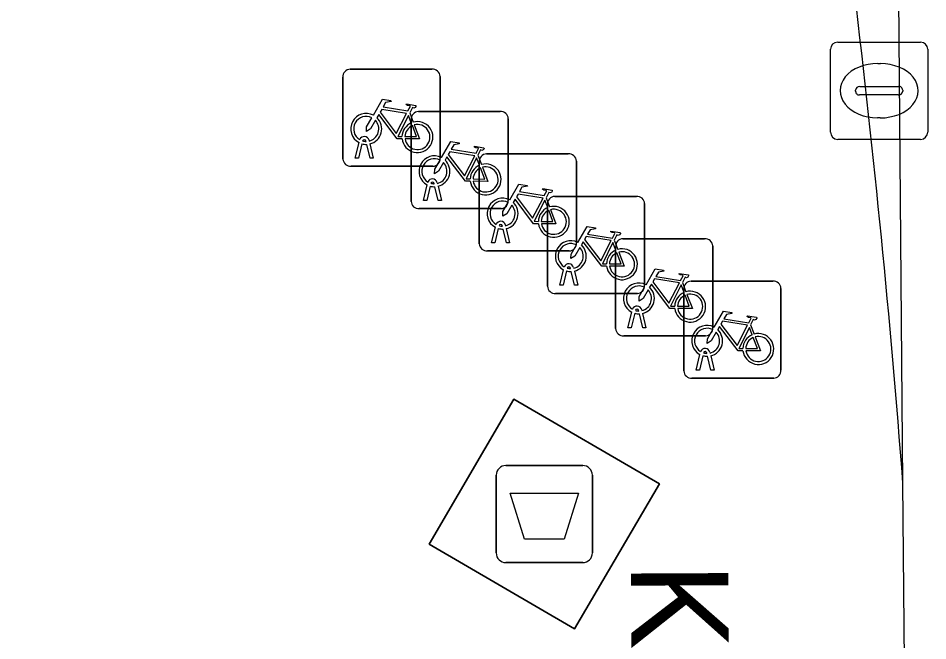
# Model space of a CAD drawing. Extents: x 160377 to 161131, y 383938 to 384853.
# Drawn here: x 161121.54 to 161130.9, y 384273.21 to 384279.62 of the extents above; entities that cross this region are included whole.
import ezdxf

# ---------------------------------------------------------------- set-up
doc = ezdxf.new("R2010")
doc.units = 0
for name, color, linetype in [('IMGEO_Afval_apart_plaats', 7, 'Continuous'), ('IMGEO_Fietsenrek', 7, 'Continuous'), ('IMGEO_Fietspad_open', 7, 'Continuous'), ('IMGEO_Openbare_ruimte_label', 7, 'Continuous'), ('IMGEO_Rioolput', 7, 'Continuous'), ('IMGEO_Voetpad_gesloten', 7, 'Continuous'), ('IMGEO_Voetpad_open', 7, 'Continuous')]:
    doc.layers.add(name, color=color, linetype=linetype)

msp = doc.modelspace()

# ---------------------------------------------------------------- linework, layer by layer
at = {"layer": 'IMGEO_Afval_apart_plaats'}
for p, q in [((161126.5591, 384275.0155), (161127.3489, 384275.0155)), ((161127.3489, 384275.0155), (161126.5591, 384275.0155)), ((161126.4591, 384274.1165), (161126.4591, 384274.9155)), ((161126.4591, 384274.9155), (161126.4591, 384274.1165)), ((161127.4489, 384274.9155), (161127.4489, 384274.1165)), ((161127.4489, 384274.1165), (161127.4489, 384274.9155)), ((161127.3489, 384274.0165), (161126.5591, 384274.0165)), ((161126.5591, 384274.0165), (161127.3489, 384274.0165))]:
    msp.add_line(p, q, dxfattribs=at)
msp.add_lwpolyline([(161126.6018, 384274.7304), (161127.3062, 384274.7304), (161127.1574, 384274.2595), (161126.7506, 384274.2595), (161126.6018, 384274.7304)], dxfattribs=at)
for centre, start, end in [((161126.5591, 384274.9155), 90, 180), ((161126.5591, 384274.9155), 90, 180), ((161127.3489, 384274.9155), 0, 90), ((161127.3489, 384274.9155), 360, 90), ((161126.5591, 384274.1165), 180, 270), ((161126.5591, 384274.1165), 180, 270), ((161127.3489, 384274.1165), 270, 0), ((161127.3489, 384274.1165), 270, 0)]:
    msp.add_arc(centre, 0.1, start, end, dxfattribs=at)
at = {"layer": 'IMGEO_Fietsenrek'}
for p, q in [((161124.8835, 384278.1699), (161124.8835, 384279.0108)), ((161124.8835, 384279.0108), (161124.8835, 384278.1699)), ((161124.9579, 384279.0945), (161125.7988, 384279.0945)), ((161125.7988, 384279.0945), (161124.9579, 384279.0945)), ((161125.8825, 384279.0201), (161125.8825, 384278.1792)), ((161125.8825, 384278.1792), (161125.8825, 384279.0201)), ((161125.5702, 384278.6442), (161125.6065, 384278.549)), ((161125.6589, 384278.6585), (161126.4998, 384278.6585)), ((161126.4998, 384278.6585), (161125.6589, 384278.6585)), ((161125.5845, 384277.7339), (161125.5845, 384278.5748)), ((161125.5845, 384278.5748), (161125.5845, 384277.7339)), ((161126.5835, 384278.5841), (161126.5835, 384277.7432)), ((161126.5835, 384277.7432), (161126.5835, 384278.5841)), ((161125.1209, 384278.3509), (161125.1199, 384278.3552)), ((161125.1516, 384278.3624), (161125.1534, 384278.3545)), ((161125.0105, 384278.1793), (161125.0488, 384278.3393)), ((161125.0792, 384278.3271), (161125.0439, 384278.1793)), ((161125.162, 384278.1793), (161125.1281, 384278.321)), ((161125.1604, 384278.3253), (161125.1954, 384278.1793)), ((161125.0439, 384278.1793), (161125.0105, 384278.1793)), ((161125.1954, 384278.1793), (161125.162, 384278.1793)), ((161126.2712, 384278.2082), (161126.3075, 384278.113)), ((161126.3599, 384278.2225), (161127.2008, 384278.2225)), ((161127.2008, 384278.2225), (161126.3599, 384278.2225)), ((161125.8081, 384278.0955), (161124.9672, 384278.0955)), ((161124.9672, 384278.0955), (161125.8081, 384278.0955)), ((161126.2855, 384277.2979), (161126.2855, 384278.1388)), ((161126.2855, 384278.1388), (161126.2855, 384277.2979)), ((161127.2845, 384278.1481), (161127.2845, 384277.3072)), ((161127.2845, 384277.3072), (161127.2845, 384278.1481)), ((161125.7115, 384277.7433), (161125.7498, 384277.9033)), ((161125.7802, 384277.8911), (161125.7449, 384277.7433)), ((161125.8219, 384277.9149), (161125.8209, 384277.9192)), ((161125.863, 384277.7433), (161125.8291, 384277.885)), ((161125.8526, 384277.9264), (161125.8544, 384277.9185)), ((161125.8614, 384277.8893), (161125.8964, 384277.7433)), ((161125.7449, 384277.7433), (161125.7115, 384277.7433)), ((161125.8964, 384277.7433), (161125.863, 384277.7433)), ((161126.9722, 384277.7722), (161127.0085, 384277.677)), ((161126.9865, 384276.8609), (161126.9865, 384277.7018)), ((161126.9865, 384277.7018), (161126.9865, 384276.8609)), ((161127.0609, 384277.7855), (161127.9018, 384277.7855)), ((161127.9018, 384277.7855), (161127.0609, 384277.7855)), ((161127.9855, 384277.7111), (161127.9855, 384276.8702)), ((161127.9855, 384276.8702), (161127.9855, 384277.7111)), ((161126.5091, 384277.6595), (161125.6682, 384277.6595)), ((161125.6682, 384277.6595), (161126.5091, 384277.6595)), ((161126.4125, 384277.3073), (161126.4508, 384277.4673)), ((161126.4812, 384277.4551), (161126.4459, 384277.3073)), ((161126.5229, 384277.4789), (161126.5219, 384277.4832)), ((161126.564, 384277.3073), (161126.5301, 384277.449)), ((161126.5536, 384277.4904), (161126.5554, 384277.4825)), ((161126.5624, 384277.4533), (161126.5974, 384277.3073)), ((161127.6732, 384277.3352), (161127.7095, 384277.24)), ((161127.7619, 384277.3495), (161128.6028, 384277.3495)), ((161128.6028, 384277.3495), (161127.7619, 384277.3495)), ((161126.4459, 384277.3073), (161126.4125, 384277.3073)), ((161126.5974, 384277.3073), (161126.564, 384277.3073)), ((161127.6875, 384276.4249), (161127.6875, 384277.2658)), ((161127.6875, 384277.2658), (161127.6875, 384276.4249)), ((161128.6865, 384277.2751), (161128.6865, 384276.4342)), ((161128.6865, 384276.4342), (161128.6865, 384277.2751)), ((161127.2101, 384277.2235), (161126.3692, 384277.2235)), ((161126.3692, 384277.2235), (161127.2101, 384277.2235)), ((161127.2239, 384277.0419), (161127.2229, 384277.0462)), ((161127.2546, 384277.0534), (161127.2564, 384277.0455)), ((161127.1135, 384276.8703), (161127.1518, 384277.0303)), ((161127.1822, 384277.0181), (161127.1469, 384276.8703)), ((161127.265, 384276.8703), (161127.2311, 384277.012)), ((161127.2634, 384277.0163), (161127.2984, 384276.8703)), ((161127.1469, 384276.8703), (161127.1135, 384276.8703)), ((161127.2984, 384276.8703), (161127.265, 384276.8703)), ((161128.3742, 384276.8992), (161128.4105, 384276.804)), ((161128.4629, 384276.9135), (161129.3038, 384276.9135)), ((161129.3038, 384276.9135), (161128.4629, 384276.9135)), ((161127.9111, 384276.7865), (161127.0702, 384276.7865)), ((161127.0702, 384276.7865), (161127.9111, 384276.7865)), ((161128.3885, 384275.9889), (161128.3885, 384276.8298)), ((161128.3885, 384276.8298), (161128.3885, 384275.9889)), ((161129.3875, 384276.8391), (161129.3875, 384275.9982)), ((161129.3875, 384275.9982), (161129.3875, 384276.8391)), ((161127.8145, 384276.4343), (161127.8528, 384276.5943)), ((161127.8832, 384276.5821), (161127.8479, 384276.4343)), ((161127.9249, 384276.6059), (161127.9239, 384276.6102)), ((161127.966, 384276.4343), (161127.9321, 384276.576)), ((161127.9556, 384276.6174), (161127.9574, 384276.6095)), ((161127.9644, 384276.5803), (161127.9994, 384276.4343)), ((161127.8479, 384276.4343), (161127.8145, 384276.4343)), ((161127.9994, 384276.4343), (161127.966, 384276.4343)), ((161129.0752, 384276.4632), (161129.1115, 384276.368)), ((161128.6121, 384276.3505), (161127.7712, 384276.3505)), ((161127.7712, 384276.3505), (161128.6121, 384276.3505)), ((161128.5155, 384275.9983), (161128.5538, 384276.1583)), ((161128.5842, 384276.1461), (161128.5489, 384275.9983)), ((161128.6259, 384276.1699), (161128.6249, 384276.1742)), ((161128.667, 384275.9983), (161128.6331, 384276.14)), ((161128.6566, 384276.1814), (161128.6584, 384276.1735)), ((161128.6654, 384276.1443), (161128.7004, 384275.9983)), ((161128.5489, 384275.9983), (161128.5155, 384275.9983)), ((161128.7004, 384275.9983), (161128.667, 384275.9983)), ((161129.3131, 384275.9145), (161128.4722, 384275.9145)), ((161128.4722, 384275.9145), (161129.3131, 384275.9145))]:
    msp.add_line(p, q, dxfattribs=at)
for points in [[(161125.1961, 384278.6212), (161125.2908, 384278.7847), (161125.377, 384278.7709), (161125.3787, 384278.7622), (161125.3226, 384278.7513), (161125.2964, 384278.706), (161125.5516, 384278.6652)], [(161125.5516, 384278.6652), (161125.5766, 384278.714), (161125.5715, 384278.718), (161125.5483, 384278.7217), (161125.5356, 384278.7292), (161125.5346, 384278.7323), (161125.5368, 384278.7369), (161125.6316, 384278.7218), (161125.6339, 384278.7115), (161125.6245, 384278.6991), (161125.6121, 384278.6927), (161125.5976, 384278.6989), (161125.5702, 384278.6442)], [(161125.5387, 384278.64), (161125.2819, 384278.681), (161125.2652, 384278.6522), (161125.4322, 384278.4319), (161125.5387, 384278.64)], [(161125.2168, 384278.5687), (161125.1652, 384278.4795), (161125.1253, 384278.4535), (161125.1265, 384278.501), (161125.181, 384278.5952)], [(161125.4918, 384278.3765), (161125.4421, 384278.3766), (161125.2514, 384278.6283), (161125.2324, 384278.5955)], [(161125.5867, 384278.542), (161125.5574, 384278.6188), (161125.448, 384278.4007), (161125.4907, 384278.4006)], [(161125.5207, 384278.4005), (161125.6406, 384278.4003), (161125.5974, 384278.5139)], [(161125.6172, 384278.5208), (161125.6722, 384278.3762), (161125.5221, 384278.3765)], [(161125.8971, 384278.1852), (161125.9918, 384278.3487), (161126.078, 384278.3349), (161126.0797, 384278.3262), (161126.0236, 384278.3153), (161125.9974, 384278.27), (161126.2526, 384278.2292)], [(161126.2526, 384278.2292), (161126.2776, 384278.278), (161126.2725, 384278.282), (161126.2493, 384278.2857), (161126.2366, 384278.2932), (161126.2356, 384278.2963), (161126.2378, 384278.3009), (161126.3326, 384278.2858), (161126.3349, 384278.2755), (161126.3255, 384278.2631), (161126.3131, 384278.2567), (161126.2986, 384278.2629), (161126.2712, 384278.2082)], [(161126.1928, 384277.9405), (161126.1431, 384277.9406), (161125.9524, 384278.1923), (161125.9334, 384278.1595)], [(161126.2397, 384278.204), (161125.9829, 384278.245), (161125.9662, 384278.2162), (161126.1332, 384277.9959), (161126.2397, 384278.204)], [(161126.2877, 384278.106), (161126.2584, 384278.1828), (161126.149, 384277.9647), (161126.1917, 384277.9646)], [(161125.9178, 384278.1327), (161125.8662, 384278.0435), (161125.8263, 384278.0175), (161125.8275, 384278.065), (161125.882, 384278.1592)], [(161126.2217, 384277.9645), (161126.3416, 384277.9643), (161126.2984, 384278.0779)], [(161126.3182, 384278.0848), (161126.3732, 384277.9402), (161126.2231, 384277.9405)], [(161126.5981, 384277.7492), (161126.6928, 384277.9127), (161126.779, 384277.8989), (161126.7807, 384277.8902), (161126.7246, 384277.8793), (161126.6984, 384277.834), (161126.9536, 384277.7932)], [(161126.9407, 384277.768), (161126.6839, 384277.809), (161126.6672, 384277.7802), (161126.8342, 384277.5599), (161126.9407, 384277.768)], [(161126.9536, 384277.7932), (161126.9786, 384277.842), (161126.9735, 384277.846), (161126.9503, 384277.8497), (161126.9376, 384277.8572), (161126.9366, 384277.8603), (161126.9388, 384277.8649), (161127.0336, 384277.8498), (161127.0359, 384277.8395), (161127.0265, 384277.8271), (161127.0141, 384277.8207), (161126.9996, 384277.8269), (161126.9722, 384277.7722)], [(161126.6188, 384277.6967), (161126.5672, 384277.6075), (161126.5273, 384277.5815), (161126.5285, 384277.629), (161126.583, 384277.7232)], [(161126.8938, 384277.5045), (161126.8441, 384277.5046), (161126.6534, 384277.7563), (161126.6344, 384277.7235)], [(161126.9887, 384277.67), (161126.9594, 384277.7468), (161126.85, 384277.5287), (161126.8927, 384277.5286)], [(161126.9227, 384277.5285), (161127.0426, 384277.5283), (161126.9994, 384277.6419)], [(161127.0192, 384277.6488), (161127.0742, 384277.5042), (161126.9241, 384277.5045)], [(161127.2991, 384277.3122), (161127.3938, 384277.4757), (161127.48, 384277.4619), (161127.4817, 384277.4532), (161127.4256, 384277.4423), (161127.3994, 384277.397), (161127.6546, 384277.3562)], [(161127.6546, 384277.3562), (161127.6796, 384277.405), (161127.6745, 384277.409), (161127.6513, 384277.4127), (161127.6386, 384277.4202), (161127.6376, 384277.4233), (161127.6398, 384277.4279), (161127.7346, 384277.4128), (161127.7369, 384277.4025), (161127.7275, 384277.3901), (161127.7151, 384277.3837), (161127.7006, 384277.3899), (161127.6732, 384277.3352)], [(161127.6417, 384277.331), (161127.3849, 384277.372), (161127.3682, 384277.3432), (161127.5352, 384277.1229), (161127.6417, 384277.331)], [(161127.3198, 384277.2597), (161127.2682, 384277.1705), (161127.2283, 384277.1445), (161127.2295, 384277.192), (161127.284, 384277.2862)], [(161127.5948, 384277.0675), (161127.5451, 384277.0676), (161127.3544, 384277.3193), (161127.3354, 384277.2865)], [(161127.6897, 384277.233), (161127.6604, 384277.3098), (161127.551, 384277.0917), (161127.5937, 384277.0916)], [(161127.6237, 384277.0915), (161127.7436, 384277.0913), (161127.7004, 384277.2049)], [(161127.7202, 384277.2118), (161127.7752, 384277.0672), (161127.6251, 384277.0675)], [(161128.0001, 384276.8762), (161128.0948, 384277.0397), (161128.181, 384277.0259), (161128.1827, 384277.0172), (161128.1266, 384277.0063), (161128.1004, 384276.961), (161128.3556, 384276.9202)], [(161128.3556, 384276.9202), (161128.3806, 384276.969), (161128.3755, 384276.973), (161128.3523, 384276.9767), (161128.3396, 384276.9842), (161128.3386, 384276.9873), (161128.3408, 384276.9919), (161128.4356, 384276.9768), (161128.4379, 384276.9665), (161128.4285, 384276.9541), (161128.4161, 384276.9477), (161128.4016, 384276.9539), (161128.3742, 384276.8992)], [(161128.2958, 384276.6315), (161128.2461, 384276.6316), (161128.0554, 384276.8833), (161128.0364, 384276.8505)], [(161128.3427, 384276.895), (161128.0859, 384276.936), (161128.0692, 384276.9072), (161128.2362, 384276.6869), (161128.3427, 384276.895)], [(161128.3907, 384276.797), (161128.3614, 384276.8738), (161128.252, 384276.6557), (161128.2947, 384276.6556)], [(161128.0208, 384276.8237), (161127.9692, 384276.7345), (161127.9293, 384276.7085), (161127.9305, 384276.756), (161127.985, 384276.8502)], [(161128.3247, 384276.6555), (161128.4446, 384276.6553), (161128.4014, 384276.7689)], [(161128.4212, 384276.7758), (161128.4762, 384276.6312), (161128.3261, 384276.6315)], [(161128.7011, 384276.4402), (161128.7958, 384276.6037), (161128.882, 384276.5899), (161128.8837, 384276.5812), (161128.8276, 384276.5703), (161128.8014, 384276.525), (161129.0566, 384276.4842)], [(161129.0437, 384276.459), (161128.7869, 384276.5), (161128.7702, 384276.4712), (161128.9372, 384276.2509), (161129.0437, 384276.459)], [(161129.0566, 384276.4842), (161129.0816, 384276.533), (161129.0765, 384276.537), (161129.0533, 384276.5407), (161129.0406, 384276.5482), (161129.0396, 384276.5513), (161129.0418, 384276.5559), (161129.1366, 384276.5408), (161129.1389, 384276.5305), (161129.1295, 384276.5181), (161129.1171, 384276.5117), (161129.1026, 384276.5179), (161129.0752, 384276.4632)], [(161128.7218, 384276.3877), (161128.6702, 384276.2985), (161128.6303, 384276.2725), (161128.6315, 384276.32), (161128.686, 384276.4142)], [(161128.9968, 384276.1955), (161128.9471, 384276.1956), (161128.7564, 384276.4473), (161128.7374, 384276.4145)], [(161129.0917, 384276.361), (161129.0624, 384276.4378), (161128.953, 384276.2197), (161128.9957, 384276.2196)], [(161129.0257, 384276.2195), (161129.1456, 384276.2193), (161129.1024, 384276.3329)], [(161129.1222, 384276.3398), (161129.1772, 384276.1952), (161129.0271, 384276.1955)]]:
    msp.add_lwpolyline(points, dxfattribs=at)
for centre, radius, start, end in [((161124.9612, 384279.0166), 0.0779, 92.4484, 184.28452), ((161124.9612, 384279.0166), 0.0779, 92.4484, 184.28452), ((161125.8046, 384279.0168), 0.0779, 2.4484, 94.28452), ((161125.8046, 384279.0168), 0.0779, 2.4484, 94.28452), ((161125.1231, 384278.4799), 0.159, 62.67661, 242.13685), ((161125.6622, 384278.5806), 0.0779, 92.4484, 184.28452), ((161125.6622, 384278.5806), 0.0779, 92.4484, 184.28452), ((161126.5056, 384278.5808), 0.0779, 2.4484, 94.28452), ((161126.5056, 384278.5808), 0.0779, 2.4484, 94.28452), ((161125.1231, 384278.4799), 0.129, 63.31916, 238.90302), ((161125.1231, 384278.4799), 0.129, 283.60429, 43.43025), ((161125.1231, 384278.4799), 0.159, 283.5766, 46.60424), ((161125.6497, 384278.3959), 0.159, 113.3408, 178.32165), ((161125.6497, 384278.3959), 0.159, 187.0065, 105.77075), ((161125.6497, 384278.3959), 0.129, 113.92302, 177.95563), ((161125.6497, 384278.3959), 0.129, 188.67146, 104.58832), ((161125.1029, 384278.3513), 0.0499, 12.8025, 158.69338), ((161125.1029, 384278.3513), 0.0174, 12.8025, 163.45023), ((161125.1231, 384278.4799), 0.129, 253.41502, 269.02044), ((161125.1231, 384278.4799), 0.159, 253.99666, 271.78671), ((161124.9614, 384278.1732), 0.0779, 182.4484, 274.28452), ((161124.9614, 384278.1732), 0.0779, 182.4484, 274.28452), ((161125.8241, 384278.0439), 0.159, 62.67661, 242.13685), ((161125.8241, 384278.0439), 0.129, 63.31916, 238.90302), ((161125.8048, 384278.1734), 0.0779, 272.4484, 4.28452), ((161125.8048, 384278.1734), 0.0779, 272.4484, 4.28452), ((161126.3632, 384278.1446), 0.0779, 92.4484, 184.28452), ((161126.3632, 384278.1446), 0.0779, 92.4484, 184.28452), ((161127.2066, 384278.1448), 0.0779, 2.4484, 94.28452), ((161127.2066, 384278.1448), 0.0779, 2.4484, 94.28452), ((161125.8241, 384278.0439), 0.129, 283.60429, 43.43025), ((161125.8241, 384278.0439), 0.159, 283.5766, 46.60424), ((161126.3507, 384277.9599), 0.159, 113.3408, 178.32165), ((161126.3507, 384277.9599), 0.159, 187.0065, 105.77075), ((161126.3507, 384277.9599), 0.129, 113.92302, 177.95563), ((161126.3507, 384277.9599), 0.129, 188.67146, 104.58832), ((161125.8039, 384277.9153), 0.0499, 12.8025, 158.69338), ((161125.8241, 384278.0439), 0.159, 253.99666, 271.78671), ((161125.8039, 384277.9153), 0.0174, 12.8025, 163.45023), ((161125.8241, 384278.0439), 0.129, 253.41502, 269.02044), ((161125.6624, 384277.7372), 0.0779, 182.4484, 274.28452), ((161125.6624, 384277.7372), 0.0779, 182.4484, 274.28452), ((161126.5251, 384277.6079), 0.159, 62.67661, 242.13685), ((161126.5251, 384277.6079), 0.129, 63.31916, 238.90302), ((161126.5058, 384277.7374), 0.0779, 272.4484, 4.28452), ((161126.5058, 384277.7374), 0.0779, 272.4484, 4.28452), ((161126.5251, 384277.6079), 0.129, 283.60429, 43.43025), ((161126.5251, 384277.6079), 0.159, 283.5766, 46.60424), ((161127.0642, 384277.7076), 0.0779, 92.4484, 184.28452), ((161127.0642, 384277.7076), 0.0779, 92.4484, 184.28452), ((161127.9076, 384277.7078), 0.0779, 2.4484, 94.28452), ((161127.9076, 384277.7078), 0.0779, 2.4484, 94.28452), ((161127.0517, 384277.5239), 0.159, 113.3408, 178.32165), ((161127.0517, 384277.5239), 0.159, 187.0065, 105.77075), ((161127.0517, 384277.5239), 0.129, 113.92302, 177.95563), ((161127.0517, 384277.5239), 0.129, 188.67146, 104.58832), ((161126.5049, 384277.4793), 0.0499, 12.8025, 158.69338), ((161126.5251, 384277.6079), 0.159, 253.99666, 271.78671), ((161126.5049, 384277.4793), 0.0174, 12.8025, 163.45023), ((161126.5251, 384277.6079), 0.129, 253.41502, 269.02044), ((161127.2261, 384277.1709), 0.159, 62.67661, 242.13685), ((161127.7652, 384277.2716), 0.0779, 92.4484, 184.28452), ((161127.7652, 384277.2716), 0.0779, 92.4484, 184.28452), ((161128.6086, 384277.2718), 0.0779, 2.4484, 94.28452), ((161128.6086, 384277.2718), 0.0779, 2.4484, 94.28452), ((161126.3634, 384277.3012), 0.0779, 182.4484, 274.28452), ((161126.3634, 384277.3012), 0.0779, 182.4484, 274.28452), ((161127.2261, 384277.1709), 0.129, 63.31916, 238.90302), ((161127.2068, 384277.3014), 0.0779, 272.4484, 4.28452), ((161127.2068, 384277.3014), 0.0779, 272.4484, 4.28452), ((161127.2261, 384277.1709), 0.129, 283.60429, 43.43025), ((161127.2261, 384277.1709), 0.159, 283.5766, 46.60424), ((161127.7527, 384277.0869), 0.159, 113.3408, 178.32165), ((161127.7527, 384277.0869), 0.159, 187.0065, 105.77075), ((161127.7527, 384277.0869), 0.129, 113.92302, 177.95563), ((161127.7527, 384277.0869), 0.129, 188.67146, 104.58832), ((161127.2059, 384277.0423), 0.0499, 12.8025, 158.69338), ((161127.2059, 384277.0423), 0.0174, 12.8025, 163.45023), ((161127.2261, 384277.1709), 0.129, 253.41502, 269.02044), ((161127.2261, 384277.1709), 0.159, 253.99666, 271.78671), ((161127.0644, 384276.8642), 0.0779, 182.4484, 274.28452), ((161127.0644, 384276.8642), 0.0779, 182.4484, 274.28452), ((161127.9271, 384276.7349), 0.159, 62.67661, 242.13685), ((161127.9271, 384276.7349), 0.129, 63.31916, 238.90302), ((161127.9078, 384276.8644), 0.0779, 272.4484, 4.28452), ((161127.9078, 384276.8644), 0.0779, 272.4484, 4.28452), ((161128.4662, 384276.8356), 0.0779, 92.4484, 184.28452), ((161128.4662, 384276.8356), 0.0779, 92.4484, 184.28452), ((161129.3096, 384276.8358), 0.0779, 2.4484, 94.28452), ((161129.3096, 384276.8358), 0.0779, 2.4484, 94.28452), ((161127.9271, 384276.7349), 0.129, 283.60429, 43.43025), ((161127.9271, 384276.7349), 0.159, 283.5766, 46.60424), ((161128.4537, 384276.6509), 0.159, 113.3408, 178.32165), ((161128.4537, 384276.6509), 0.159, 187.0065, 105.77075), ((161128.4537, 384276.6509), 0.129, 113.92302, 177.95563), ((161128.4537, 384276.6509), 0.129, 188.67146, 104.58832), ((161127.9069, 384276.6063), 0.0499, 12.8025, 158.69338), ((161127.9271, 384276.7349), 0.159, 253.99666, 271.78671), ((161127.9069, 384276.6063), 0.0174, 12.8025, 163.45023), ((161127.9271, 384276.7349), 0.129, 253.41502, 269.02044), ((161127.7654, 384276.4282), 0.0779, 182.4484, 274.28452), ((161127.7654, 384276.4282), 0.0779, 182.4484, 274.28452), ((161128.6281, 384276.2989), 0.159, 62.67661, 242.13685), ((161128.6281, 384276.2989), 0.129, 63.31916, 238.90302), ((161128.6088, 384276.4284), 0.0779, 272.4484, 4.28452), ((161128.6088, 384276.4284), 0.0779, 272.4484, 4.28452), ((161128.6281, 384276.2989), 0.129, 283.60429, 43.43025), ((161128.6281, 384276.2989), 0.159, 283.5766, 46.60424), ((161129.1547, 384276.2149), 0.159, 113.3408, 178.32165), ((161129.1547, 384276.2149), 0.159, 187.0065, 105.77075), ((161129.1547, 384276.2149), 0.129, 113.92302, 177.95563), ((161129.1547, 384276.2149), 0.129, 188.67146, 104.58832), ((161128.6079, 384276.1703), 0.0499, 12.8025, 158.69338), ((161128.6281, 384276.2989), 0.159, 253.99666, 271.78671), ((161128.6079, 384276.1703), 0.0174, 12.8025, 163.45023), ((161128.6281, 384276.2989), 0.129, 253.41502, 269.02044), ((161128.4664, 384275.9922), 0.0779, 182.4484, 274.28452), ((161128.4664, 384275.9922), 0.0779, 182.4484, 274.28452), ((161129.3098, 384275.9924), 0.0779, 272.4484, 4.28452), ((161129.3098, 384275.9924), 0.0779, 272.4484, 4.28452)]:
    msp.add_arc(centre, radius, start, end, dxfattribs=at)
at = {"layer": 'IMGEO_Fietspad_open'}
msp.add_lwpolyline([(161130.6419, 384274.8366), (161130.5522, 384285.6726), (161129.833, 384292.455), (161129.561, 384295.021), (161129.166, 384298.139)], dxfattribs=at)
msp.add_arc((161012.2074, 384265.7196), 118.7849, 4.401885, 6.851381, dxfattribs=at)
at = {"layer": 'IMGEO_Rioolput'}
for p, q in [((161129.8965, 384278.4469), (161129.8965, 384279.2991)), ((161129.9709, 384279.3735), (161130.8231, 384279.3735)), ((161130.8975, 384279.2991), (161130.8975, 384278.4469)), ((161130.3845, 384279.1527), (161130.4095, 384279.1527)), ((161130.198, 384278.9163), (161130.5959, 384278.9163)), ((161130.1549, 384278.8669), (161130.1549, 384278.8791)), ((161130.5925, 384278.8297), (161130.1946, 384278.8297)), ((161130.639, 384278.8791), (161130.639, 384278.8669)), ((161130.4065, 384278.5933), (161130.3816, 384278.5933)), ((161130.8231, 384278.3725), (161129.9709, 384278.3725))]:
    msp.add_line(p, q, dxfattribs=at)
for points in [[(161129.8965, 384278.4469), (161129.8965, 384279.2991)], [(161129.9709, 384279.3735), (161130.8231, 384279.3735)], [(161130.8975, 384279.2991), (161130.8975, 384278.4469)], [(161130.8231, 384278.3725), (161129.9709, 384278.3725)]]:
    msp.add_lwpolyline(points, dxfattribs=at)
for centre, radius, start, end in [((161129.973, 384279.297), 0.0765, 91.55205, 178.44795), ((161129.973, 384279.297), 0.0765, 91.55205, 178.44795), ((161130.821, 384279.297), 0.0765, 1.55205, 88.44795), ((161130.821, 384279.297), 0.0765, 1.55205, 88.44795), ((161130.1951, 384278.8761), 0.0403, 85.87752, 175.75265), ((161130.6004, 384278.8779), 0.0386, 1.73085, 96.63898), ((161130.1916, 384278.8662), 0.0366, 178.93798, 274.71019), ((161130.5964, 384278.8725), 0.043, 264.86636, 352.45326), ((161129.973, 384278.449), 0.0765, 181.55205, 268.44795), ((161129.973, 384278.449), 0.0765, 181.55205, 268.44795), ((161130.821, 384278.449), 0.0765, 271.55205, 358.44795), ((161130.821, 384278.449), 0.0765, 271.55205, 358.44795)]:
    msp.add_arc(centre, radius, start, end, dxfattribs=at)
for centre, major_axis, ratio, start_param, end_param in [((161130.383, 384278.873), (-0.3872, 0.002), 0.722429, 4.712389, 7.853982), ((161130.408, 384278.873), (-0.3901, 0.002), 0.717154, 1.570796, 4.712389)]:
    msp.add_ellipse(centre, major_axis=major_axis, ratio=ratio, start_param=start_param, end_param=end_param, dxfattribs=at)
at = {"layer": 'IMGEO_Voetpad_gesloten'}
msp.add_lwpolyline([(161128.137, 384274.826), (161126.642, 384275.699), (161125.771, 384274.207), (161127.266, 384273.334)], close=True, dxfattribs=at)
at = {"layer": 'IMGEO_Voetpad_open'}
msp.add_lwpolyline([(161125.771, 384274.207), (161126.642, 384275.699), (161128.137, 384274.826), (161127.266, 384273.334)], close=True, dxfattribs=at)
msp.add_lwpolyline([(161120.7284, 384169.9428), (161121.2489, 384173.7891), (161121.031, 384173.818), (161123.942, 384197.685), (161124.4762, 384197.6371), (161125.7977, 384207.4024), (161125.05, 384207.499), (161126.349, 384220.054), (161127.1687, 384219.9491), (161127.7992, 384226.1599), (161127.01, 384226.228), (161128.163, 384248.151), (161130.0228, 384248.0626), (161130.8, 384255.718), (161130.7623, 384260.2775), (161128.339, 384260.305), (161128.334, 384266.377), (161130.7113, 384266.4432), (161130.6419, 384274.8366)], dxfattribs=at)
msp.add_arc((161012.2074, 384265.7196), 118.7849, 4.401885, 6.851381, dxfattribs=at)

# ---------------------------------------------------------------- texts
at = {"layer": 'IMGEO_Openbare_ruimte_label'}
msp.add_text('Kruisstraat', height=1, rotation=270.28648, dxfattribs=at).set_placement((161127.8448, 384274.0137))

doc.saveas('drawing.dxf')
